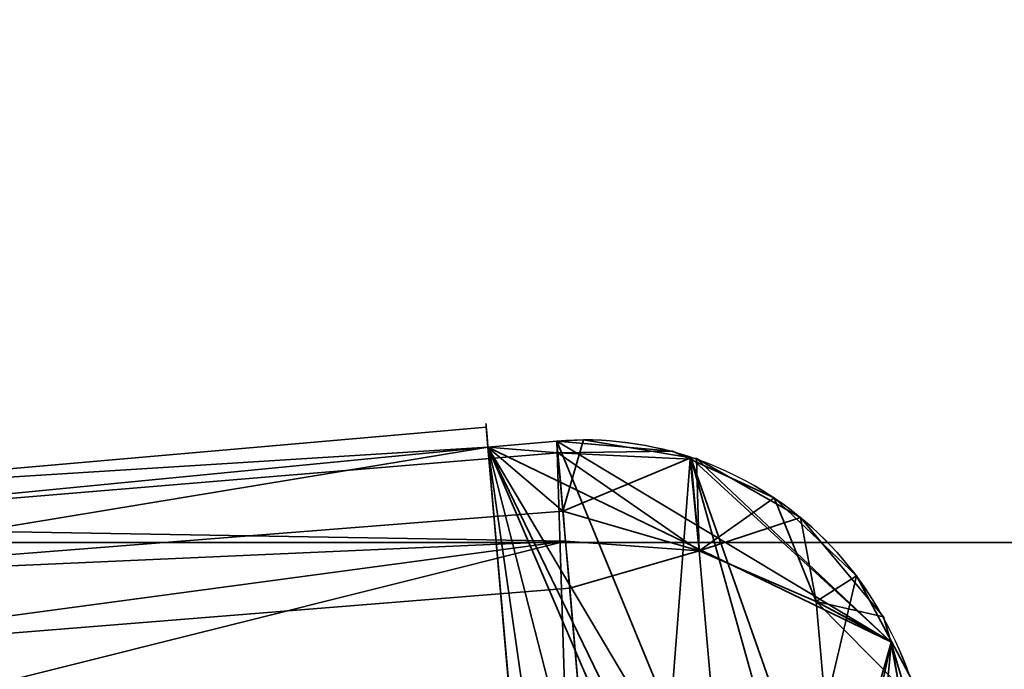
# Model space of a CAD drawing. Header units: millimetres. Extents: x -603 to 3703, y -115 to 249.
# Tile 406 of 656: x 414.69 to 421.81, y -14.32 to -9.62. Entities that reach past the tile are written whole.
import ezdxf

# ---------------------------------------------------------------- set-up
doc = ezdxf.new("R2010")
doc.units = ezdxf.units.MM
doc.layers.add('151', color=7, linetype='Continuous', true_color=0xffffff)

# ---------------------------------------------------------------- blocks, each defined once
blk = doc.blocks.new('UG_SURFACE_001')
at = {"layer": '151', "color": 252, "linetype": 'Continuous', "lineweight": 35}
for points in [[(603, -13.4, 2212.25), (603, 230.4, 2212.25), (-603, 230.4, 2212.25), (-603, -13.4, 2212.25)], [(-453, -13.4, 2062.2499), (-453, 230.4, 2062.2499), (453, 230.4, 2062.2499), (453, -13.4, 2062.2499)], [(603, -13.4, 2212.25), (-603, -13.4, 2212.25), (-453, -13.4, 2062.2499), (453, -13.4, 2062.2499)]]:
    blk.add_3dface(points, dxfattribs=at)
blk = doc.blocks.new('UG_SURFACE_022')
at = {"layer": '151', "color": 35, "linetype": 'Continuous', "lineweight": 35}
for points in [[(412.1833, -13.0793, 140.5139), (418.0608, -12.5651, 140.5139), (418.0735, -12.7102, 139.75)], [(418.0735, -12.7102, 142.25), (418.0608, -12.5651, 140.5139), (412.1833, -13.0793, 140.5139)], [(412.1833, -13.0793, 1294.5139), (418.0608, -12.5651, 1294.5139), (418.0735, -12.7102, 1293.75)], [(418.0735, -12.7102, 1296.25), (418.0608, -12.5651, 1294.5139), (412.1833, -13.0793, 1294.5139)], [(412.1833, -13.0793, 717.5139), (418.0608, -12.5651, 717.5139), (418.0735, -12.7102, 716.75)], [(418.0735, -12.7102, 719.25), (418.0608, -12.5651, 717.5139), (412.1833, -13.0793, 717.5139)], [(412.1833, -13.0793, 1871.514), (418.0608, -12.5651, 1871.514), (418.0735, -12.7102, 1870.75)], [(418.0735, -12.7102, 1873.25), (418.0608, -12.5651, 1871.514), (412.1833, -13.0793, 1871.514)], [(418.0608, -12.5651, 140.5139), (418.0735, -12.7102, 142.25), (418.8542, -21.6338, 142.25), (418.8669, -21.779, 140.5139)], [(418.8669, -21.779, 140.5139), (418.8542, -21.6338, 139.75), (418.0735, -12.7102, 139.75), (418.0608, -12.5651, 140.5139)], [(418.0608, -12.5651, 1294.5139), (418.0735, -12.7102, 1296.25), (418.8542, -21.6338, 1296.25), (418.8669, -21.779, 1294.5139)], [(418.8669, -21.779, 1294.5139), (418.8542, -21.6338, 1293.75), (418.0735, -12.7102, 1293.75), (418.0608, -12.5651, 1294.5139)], [(418.0608, -12.5651, 717.5139), (418.0735, -12.7102, 719.25), (418.8542, -21.6338, 719.25), (418.8669, -21.779, 717.5139)], [(418.8669, -21.779, 717.5139), (418.8542, -21.6338, 716.75), (418.0735, -12.7102, 716.75), (418.0608, -12.5651, 717.5139)], [(418.0608, -12.5651, 1871.514), (418.0735, -12.7102, 1873.25), (418.8542, -21.6338, 1873.25), (418.8669, -21.779, 1871.514)], [(418.8669, -21.779, 1871.514), (418.8542, -21.6338, 1870.75), (418.0735, -12.7102, 1870.75), (418.0608, -12.5651, 1871.514)], [(418.5789, -12.7506, 142.4234), (418.5716, -12.6666, 142.25), (418.0735, -12.7102, 142.25)], [(418.0735, -12.7102, 139.75), (418.5716, -12.6666, 139.75), (418.6159, -13.1734, 138.7026)], [(418.5716, -12.6666, 139.75), (418.0735, -12.7102, 139.75), (421.4839, -19.7427, 139.75)], [(418.8542, -21.6338, 142.25), (418.0735, -12.7102, 142.25), (418.5716, -12.6666, 142.25)], [(418.5789, -12.7506, 1296.4234), (418.5716, -12.6666, 1296.25), (418.0735, -12.7102, 1296.25)], [(418.0735, -12.7102, 1293.75), (418.5716, -12.6666, 1293.75), (418.6159, -13.1734, 1292.7027)], [(418.5716, -12.6666, 1293.75), (418.0735, -12.7102, 1293.75), (420.9869, -14.1183, 1293.75)], [(418.8542, -21.6338, 1296.25), (418.0735, -12.7102, 1296.25), (418.5716, -12.6666, 1296.25)], [(418.5789, -12.7506, 719.4234), (418.5716, -12.6666, 719.25), (418.0735, -12.7102, 719.25)], [(418.0735, -12.7102, 716.75), (418.5716, -12.6666, 716.75), (418.6159, -13.1734, 715.7026)], [(418.5716, -12.6666, 716.75), (418.0735, -12.7102, 716.75), (420.9869, -14.1183, 716.75)], [(418.8542, -21.6338, 719.25), (418.0735, -12.7102, 719.25), (418.5716, -12.6666, 719.25)], [(418.5789, -12.7506, 1873.4235), (418.5716, -12.6666, 1873.25), (418.0735, -12.7102, 1873.25)], [(418.0735, -12.7102, 1870.75), (418.5716, -12.6666, 1870.75), (418.6159, -13.1734, 1869.7026)], [(418.5716, -12.6666, 1870.75), (418.0735, -12.7102, 1870.75), (420.9869, -14.1183, 1870.75)], [(418.8542, -21.6338, 1873.25), (418.0735, -12.7102, 1873.25), (418.5716, -12.6666, 1873.25)], [(421.4839, -19.7427, 139.75), (419.5409, -12.7869, 139.75), (418.7651, -12.6575, 139.75), (418.5716, -12.6666, 139.75)], [(418.6159, -13.1734, 138.7026), (418.5716, -12.6666, 139.75), (418.7651, -12.6575, 139.75)], [(420.9869, -14.1183, 1293.75), (419.5409, -12.7869, 1293.75), (418.7651, -12.6575, 1293.75), (418.5716, -12.6666, 1293.75)], [(418.6159, -13.1734, 1292.7027), (418.5716, -12.6666, 1293.75), (418.7651, -12.6575, 1293.75)], [(420.9869, -14.1183, 716.75), (419.5409, -12.7869, 716.75), (418.7651, -12.6575, 716.75), (418.5716, -12.6666, 716.75)], [(418.6159, -13.1734, 715.7026), (418.5716, -12.6666, 716.75), (418.7651, -12.6575, 716.75)], [(420.9869, -14.1183, 1870.75), (419.5409, -12.7869, 1870.75), (418.7651, -12.6575, 1870.75), (418.5716, -12.6666, 1870.75)], [(418.6159, -13.1734, 1869.7026), (418.5716, -12.6666, 1870.75), (418.7651, -12.6575, 1870.75)], [(418.5716, -12.6666, 142.25), (419.4067, -12.7399, 142.25), (419.5347, -12.7984, 142.25), (418.8542, -21.6338, 142.25)], [(419.4067, -12.7399, 142.25), (418.5716, -12.6666, 142.25), (418.5789, -12.7506, 142.4234)], [(418.5716, -12.6666, 1296.25), (419.4067, -12.7399, 1296.25), (419.5347, -12.7984, 1296.25), (418.8542, -21.6338, 1296.25)], [(419.4067, -12.7399, 1296.25), (418.5716, -12.6666, 1296.25), (418.5789, -12.7506, 1296.4234)], [(418.5716, -12.6666, 719.25), (419.4067, -12.7399, 719.25), (419.5347, -12.7984, 719.25), (418.8542, -21.6338, 719.25)], [(419.4067, -12.7399, 719.25), (418.5716, -12.6666, 719.25), (418.5789, -12.7506, 719.4234)], [(418.5716, -12.6666, 1873.25), (419.4067, -12.7399, 1873.25), (419.5347, -12.7984, 1873.25), (418.8542, -21.6338, 1873.25)], [(419.4067, -12.7399, 1873.25), (418.5716, -12.6666, 1873.25), (418.5789, -12.7506, 1873.4235)], [(418.6159, -13.1734, 138.7026), (418.7651, -12.6575, 139.75), (419.5409, -12.7869, 139.75)], [(418.6159, -13.1734, 1292.7027), (418.7651, -12.6575, 1293.75), (419.5409, -12.7869, 1293.75)], [(418.6159, -13.1734, 715.7026), (418.7651, -12.6575, 716.75), (419.5409, -12.7869, 716.75)], [(418.6159, -13.1734, 1869.7026), (418.7651, -12.6575, 1870.75), (419.5409, -12.7869, 1870.75)], [(412.1833, -13.0793, 140.5139), (412.2009, -13.2807, 142.4369), (418.0735, -12.7102, 142.25)], [(418.0735, -12.7102, 139.75), (412.2353, -13.6745, 138.675), (412.1833, -13.0793, 140.5139)], [(412.1833, -13.0793, 1294.5139), (412.2009, -13.2807, 1296.4369), (418.0735, -12.7102, 1296.25)], [(418.0735, -12.7102, 1293.75), (412.2353, -13.6745, 1292.675), (412.1833, -13.0793, 1294.5139)], [(412.1833, -13.0793, 717.5139), (412.2009, -13.2807, 719.4369), (418.0735, -12.7102, 719.25)], [(418.0735, -12.7102, 716.75), (412.2353, -13.6745, 715.675), (412.1833, -13.0793, 717.5139)], [(412.1833, -13.0793, 1871.514), (412.2009, -13.2807, 1873.4369), (418.0735, -12.7102, 1873.25)], [(418.0735, -12.7102, 1870.75), (412.2353, -13.6745, 1869.675), (412.1833, -13.0793, 1871.514)], [(418.0735, -12.7102, 142.25), (412.2009, -13.2807, 142.4369), (418.5789, -12.7506, 142.4234)], [(418.0735, -12.7102, 1296.25), (412.2009, -13.2807, 1296.4369), (418.5789, -12.7506, 1296.4234)], [(418.0735, -12.7102, 719.25), (412.2009, -13.2807, 719.4369), (418.5789, -12.7506, 719.4234)], [(418.0735, -12.7102, 1873.25), (412.2009, -13.2807, 1873.4369), (418.5789, -12.7506, 1873.4235)], [(418.6159, -13.1734, 138.7026), (412.2353, -13.6745, 138.675), (418.0735, -12.7102, 139.75)], [(418.6159, -13.1734, 1292.7027), (412.2353, -13.6745, 1292.675), (418.0735, -12.7102, 1293.75)], [(418.6159, -13.1734, 715.7026), (412.2353, -13.6745, 715.675), (418.0735, -12.7102, 716.75)], [(418.6159, -13.1734, 1869.7026), (412.2353, -13.6745, 1869.675), (418.0735, -12.7102, 1870.75)], [(418.0735, -12.7102, 139.75), (420.2779, -21.2932, 139.75), (420.829, -20.9134, 139.75), (421.3169, -20.254, 139.75)], [(418.0735, -12.7102, 139.75), (418.8542, -21.6338, 139.75), (419.3523, -21.5902, 139.75)], [(419.3523, -21.5902, 139.75), (420.162, -21.3731, 139.75), (420.2779, -21.2932, 139.75), (418.0735, -12.7102, 139.75)], [(421.3169, -20.254, 139.75), (421.4839, -19.7427, 139.75), (418.0735, -12.7102, 139.75)], [(418.0735, -12.7102, 1293.75), (421.4839, -19.7427, 1293.75), (421.5796, -19.4497, 1293.75), (421.6049, -18.6532, 1293.75)], [(418.0735, -12.7102, 1293.75), (420.2779, -21.2932, 1293.75), (420.829, -20.9134, 1293.75), (421.3169, -20.254, 1293.75)], [(421.3169, -20.254, 1293.75), (421.4839, -19.7427, 1293.75), (418.0735, -12.7102, 1293.75)], [(418.0735, -12.7102, 1293.75), (418.8542, -21.6338, 1293.75), (419.3523, -21.5902, 1293.75)], [(419.3523, -21.5902, 1293.75), (420.162, -21.3731, 1293.75), (420.2779, -21.2932, 1293.75), (418.0735, -12.7102, 1293.75)], [(421.6049, -18.6532, 1293.75), (421.3, -15.1679, 1293.75), (420.9869, -14.1183, 1293.75), (418.0735, -12.7102, 1293.75)], [(418.0735, -12.7102, 716.75), (421.4839, -19.7427, 716.75), (421.5796, -19.4497, 716.75), (421.6049, -18.6532, 716.75)], [(418.0735, -12.7102, 716.75), (420.2779, -21.2932, 716.75), (420.829, -20.9134, 716.75), (421.3169, -20.254, 716.75)], [(418.0735, -12.7102, 716.75), (418.8542, -21.6338, 716.75), (419.3523, -21.5902, 716.75)], [(421.6049, -18.6532, 716.75), (421.3, -15.1679, 716.75), (420.9869, -14.1183, 716.75), (418.0735, -12.7102, 716.75)], [(419.3523, -21.5902, 716.75), (420.162, -21.3731, 716.75), (420.2779, -21.2932, 716.75), (418.0735, -12.7102, 716.75)], [(421.3169, -20.254, 716.75), (421.4839, -19.7427, 716.75), (418.0735, -12.7102, 716.75)], [(418.0735, -12.7102, 1870.75), (421.4839, -19.7427, 1870.75), (421.5796, -19.4497, 1870.75), (421.6049, -18.6532, 1870.75)], [(418.0735, -12.7102, 1870.75), (420.2779, -21.2932, 1870.75), (420.829, -20.9134, 1870.75), (421.3169, -20.254, 1870.75)], [(421.3169, -20.254, 1870.75), (421.4839, -19.7427, 1870.75), (418.0735, -12.7102, 1870.75)], [(418.0735, -12.7102, 1870.75), (418.8542, -21.6338, 1870.75), (419.3523, -21.5902, 1870.75)], [(419.3523, -21.5902, 1870.75), (420.162, -21.3731, 1870.75), (420.2779, -21.2932, 1870.75), (418.0735, -12.7102, 1870.75)], [(421.6049, -18.6532, 1870.75), (421.3, -15.1679, 1870.75), (420.9869, -14.1183, 1870.75), (418.0735, -12.7102, 1870.75)], [(418.5789, -12.7506, 142.4234), (419.5347, -12.7984, 142.25), (419.4067, -12.7399, 142.25)], [(418.5789, -12.7506, 1296.4234), (419.5347, -12.7984, 1296.25), (419.4067, -12.7399, 1296.25)], [(418.5789, -12.7506, 719.4234), (419.5347, -12.7984, 719.25), (419.4067, -12.7399, 719.25)], [(418.5789, -12.7506, 1873.4235), (419.5347, -12.7984, 1873.25), (419.4067, -12.7399, 1873.25)], [(418.635, -13.3911, 143.7473), (418.5789, -12.7506, 142.4234), (412.2009, -13.2807, 142.4369)], [(418.635, -13.3911, 1297.7473), (418.5789, -12.7506, 1296.4234), (412.2009, -13.2807, 1296.4369)], [(418.635, -13.3911, 720.7473), (418.5789, -12.7506, 719.4234), (412.2009, -13.2807, 719.4369)], [(418.635, -13.3911, 1874.7473), (418.5789, -12.7506, 1873.4235), (412.2009, -13.2807, 1873.4369)], [(419.6014, -13.4606, 143.6349), (419.5347, -12.7984, 142.25), (418.5789, -12.7506, 142.4234)], [(418.5789, -12.7506, 142.4234), (418.635, -13.3911, 143.7473), (419.6014, -13.4606, 143.6349)], [(419.6014, -13.4606, 1297.6348), (419.5347, -12.7984, 1296.25), (418.5789, -12.7506, 1296.4234)], [(418.5789, -12.7506, 1296.4234), (418.635, -13.3911, 1297.7473), (419.6014, -13.4606, 1297.6348)], [(419.6014, -13.4606, 720.6349), (419.5347, -12.7984, 719.25), (418.5789, -12.7506, 719.4234)], [(418.5789, -12.7506, 719.4234), (418.635, -13.3911, 720.7473), (419.6014, -13.4606, 720.6349)], [(419.6014, -13.4606, 1874.6349), (419.5347, -12.7984, 1873.25), (418.5789, -12.7506, 1873.4235)], [(418.5789, -12.7506, 1873.4235), (418.635, -13.3911, 1874.7473), (419.6014, -13.4606, 1874.6349)], [(419.5409, -12.7869, 139.75), (419.6014, -13.4606, 138.3651), (418.6159, -13.1734, 138.7026)], [(419.5409, -12.7869, 1293.75), (419.6014, -13.4606, 1292.3651), (418.6159, -13.1734, 1292.7027)], [(419.5409, -12.7869, 716.75), (419.6014, -13.4606, 715.3651), (418.6159, -13.1734, 715.7026)], [(419.5409, -12.7869, 1870.75), (419.6014, -13.4606, 1869.3651), (418.6159, -13.1734, 1869.7026)], [(418.8542, -21.6338, 142.25), (419.5347, -12.7984, 142.25), (420.1434, -13.0768, 142.25), (420.7384, -13.6414, 142.25)], [(418.8542, -21.6338, 1296.25), (419.5347, -12.7984, 1296.25), (420.1434, -13.0768, 1296.25), (420.7384, -13.6414, 1296.25)], [(418.8542, -21.6338, 719.25), (419.5347, -12.7984, 719.25), (420.1434, -13.0768, 719.25), (420.7384, -13.6414, 719.25)], [(418.8542, -21.6338, 1873.25), (419.5347, -12.7984, 1873.25), (420.1434, -13.0768, 1873.25), (420.7384, -13.6414, 1873.25)], [(420.1434, -13.0768, 142.25), (419.5347, -12.7984, 142.25), (419.6014, -13.4606, 143.6349)], [(420.1434, -13.0768, 1296.25), (419.5347, -12.7984, 1296.25), (419.6014, -13.4606, 1297.6348)], [(420.1434, -13.0768, 719.25), (419.5347, -12.7984, 719.25), (419.6014, -13.4606, 720.6349)], [(420.1434, -13.0768, 1873.25), (419.5347, -12.7984, 1873.25), (419.6014, -13.4606, 1874.6349)], [(419.5409, -12.7869, 139.75), (421.4839, -19.7427, 139.75), (421.5796, -19.4497, 139.75), (421.6049, -18.6532, 139.75)], [(421.6049, -18.6532, 139.75), (421.3, -15.1679, 139.75), (420.9869, -14.1183, 139.75), (419.5409, -12.7869, 139.75)], [(419.5803, -12.7935, 139.75), (419.5409, -12.7869, 139.75), (420.9869, -14.1183, 139.75)], [(419.6014, -13.4606, 138.3651), (419.5409, -12.7869, 139.75), (419.5803, -12.7935, 139.75)], [(419.5803, -12.7935, 1293.75), (419.5409, -12.7869, 1293.75), (420.9869, -14.1183, 1293.75)], [(419.6014, -13.4606, 1292.3651), (419.5409, -12.7869, 1293.75), (419.5803, -12.7935, 1293.75)], [(419.5803, -12.7935, 716.75), (419.5409, -12.7869, 716.75), (420.9869, -14.1183, 716.75)], [(419.6014, -13.4606, 715.3651), (419.5409, -12.7869, 716.75), (419.5803, -12.7935, 716.75)], [(419.5803, -12.7935, 1870.75), (419.5409, -12.7869, 1870.75), (420.9869, -14.1183, 1870.75)], [(419.6014, -13.4606, 1869.3651), (419.5409, -12.7869, 1870.75), (419.5803, -12.7935, 1870.75)], [(420.9869, -14.1183, 139.75), (420.9327, -13.9368, 139.75), (420.334, -13.2195, 139.75), (419.5803, -12.7935, 139.75)], [(419.6014, -13.4606, 138.3651), (419.5803, -12.7935, 139.75), (420.334, -13.2195, 139.75)], [(420.9869, -14.1183, 1293.75), (420.9327, -13.9368, 1293.75), (420.334, -13.2195, 1293.75), (419.5803, -12.7935, 1293.75)], [(419.6014, -13.4606, 1292.3651), (419.5803, -12.7935, 1293.75), (420.334, -13.2195, 1293.75)], [(420.9869, -14.1183, 716.75), (420.9327, -13.9368, 716.75), (420.334, -13.2195, 716.75), (419.5803, -12.7935, 716.75)], [(419.6014, -13.4606, 715.3651), (419.5803, -12.7935, 716.75), (420.334, -13.2195, 716.75)], [(420.9869, -14.1183, 1870.75), (420.9327, -13.9368, 1870.75), (420.334, -13.2195, 1870.75), (419.5803, -12.7935, 1870.75)], [(419.6014, -13.4606, 1869.3651), (419.5803, -12.7935, 1870.75), (420.334, -13.2195, 1870.75)], [(419.6014, -13.4606, 143.6349), (420.4475, -13.8255, 143.3147), (420.1434, -13.0768, 142.25)], [(419.6014, -13.4606, 1297.6348), (420.4475, -13.8255, 1297.3146), (420.1434, -13.0768, 1296.25)], [(419.6014, -13.4606, 720.6349), (420.4475, -13.8255, 720.3147), (420.1434, -13.0768, 719.25)], [(419.6014, -13.4606, 1874.6349), (420.4475, -13.8255, 1874.3147), (420.1434, -13.0768, 1873.25)], [(420.7384, -13.6414, 142.25), (420.1434, -13.0768, 142.25), (420.4475, -13.8255, 143.3147)], [(420.7384, -13.6414, 1296.25), (420.1434, -13.0768, 1296.25), (420.4475, -13.8255, 1297.3146)], [(420.7384, -13.6414, 719.25), (420.1434, -13.0768, 719.25), (420.4475, -13.8255, 720.3147)], [(420.7384, -13.6414, 1873.25), (420.1434, -13.0768, 1873.25), (420.4475, -13.8255, 1874.3147)], [(412.2353, -13.6745, 138.675), (418.6159, -13.1734, 138.7026), (418.635, -13.3911, 138.2527)], [(412.2353, -13.6745, 1292.675), (418.6159, -13.1734, 1292.7027), (418.635, -13.3911, 1292.2527)], [(412.2353, -13.6745, 715.675), (418.6159, -13.1734, 715.7026), (418.635, -13.3911, 715.2527)], [(412.2353, -13.6745, 1869.675), (418.6159, -13.1734, 1869.7026), (418.635, -13.3911, 1869.2527)], [(419.6014, -13.4606, 138.3651), (418.635, -13.3911, 138.2527), (418.6159, -13.1734, 138.7026)], [(419.6014, -13.4606, 1292.3651), (418.635, -13.3911, 1292.2527), (418.6159, -13.1734, 1292.7027)], [(419.6014, -13.4606, 715.3651), (418.635, -13.3911, 715.2527), (418.6159, -13.1734, 715.7026)], [(419.6014, -13.4606, 1869.3651), (418.635, -13.3911, 1869.2527), (418.6159, -13.1734, 1869.7026)], [(420.334, -13.2195, 139.75), (420.4475, -13.8255, 138.6853), (419.6014, -13.4606, 138.3651)], [(420.334, -13.2195, 1293.75), (420.4475, -13.8255, 1292.6853), (419.6014, -13.4606, 1292.3651)], [(420.334, -13.2195, 716.75), (420.4475, -13.8255, 715.6853), (419.6014, -13.4606, 715.3651)], [(420.334, -13.2195, 1870.75), (420.4475, -13.8255, 1869.6853), (419.6014, -13.4606, 1869.3651)], [(420.4475, -13.8255, 138.6853), (420.334, -13.2195, 139.75), (420.9327, -13.9368, 139.75)], [(420.4475, -13.8255, 1292.6853), (420.334, -13.2195, 1293.75), (420.9327, -13.9368, 1293.75)], [(420.4475, -13.8255, 715.6853), (420.334, -13.2195, 716.75), (420.9327, -13.9368, 716.75)], [(420.4475, -13.8255, 1869.6853), (420.334, -13.2195, 1870.75), (420.9327, -13.9368, 1870.75)], [(412.2009, -13.2807, 142.4369), (412.2851, -14.2438, 144.1115), (418.635, -13.3911, 143.7473)], [(412.2009, -13.2807, 1296.4369), (412.2851, -14.2438, 1298.1114), (418.635, -13.3911, 1297.7473)], [(412.2009, -13.2807, 719.4369), (412.2851, -14.2438, 721.1115), (418.635, -13.3911, 720.7473)], [(412.2009, -13.2807, 1873.4369), (412.2851, -14.2438, 1875.1115), (418.635, -13.3911, 1874.7473)], [(412.3481, -14.9634, 137.2381), (412.2353, -13.6745, 138.675), (418.635, -13.3911, 138.2527)], [(412.3481, -14.9634, 1291.2381), (412.2353, -13.6745, 1292.675), (418.635, -13.3911, 1292.2527)], [(412.3481, -14.9634, 714.238), (412.2353, -13.6745, 715.675), (418.635, -13.3911, 715.2527)], [(412.3481, -14.9634, 1868.2381), (412.2353, -13.6745, 1869.675), (418.635, -13.3911, 1869.2527)], [(412.2851, -14.2438, 144.1115), (418.6646, -13.7296, 144.0645), (418.635, -13.3911, 143.7473)], [(412.2851, -14.2438, 1298.1114), (418.6646, -13.7296, 1298.0645), (418.635, -13.3911, 1297.7473)], [(412.2851, -14.2438, 721.1115), (418.6646, -13.7296, 721.0645), (418.635, -13.3911, 720.7473)], [(412.2851, -14.2438, 1875.1115), (418.6646, -13.7296, 1875.0645), (418.635, -13.3911, 1874.7473)], [(418.635, -13.3911, 138.2527), (418.7265, -14.4374, 137.2723), (412.3481, -14.9634, 137.2381)], [(418.635, -13.3911, 1292.2527), (418.7265, -14.4374, 1291.2723), (412.3481, -14.9634, 1291.2381)], [(418.635, -13.3911, 715.2527), (418.7265, -14.4374, 714.2723), (412.3481, -14.9634, 714.238)], [(418.635, -13.3911, 1869.2527), (418.7265, -14.4374, 1868.2723), (412.3481, -14.9634, 1868.2381)], [(418.7265, -14.4374, 137.2723), (418.635, -13.3911, 138.2527), (419.6014, -13.4606, 138.3651), (419.7075, -14.673, 137.2292)], [(419.6014, -13.4606, 143.6349), (418.635, -13.3911, 143.7473), (418.6646, -13.7296, 144.0645)], [(418.7265, -14.4374, 1291.2723), (418.635, -13.3911, 1292.2527), (419.6014, -13.4606, 1292.3651), (419.7075, -14.673, 1291.2291)], [(419.6014, -13.4606, 1297.6348), (418.635, -13.3911, 1297.7473), (418.6646, -13.7296, 1298.0645)], [(418.7265, -14.4374, 714.2723), (418.635, -13.3911, 715.2527), (419.6014, -13.4606, 715.3651), (419.7075, -14.673, 714.2292)], [(419.6014, -13.4606, 720.6349), (418.635, -13.3911, 720.7473), (418.6646, -13.7296, 721.0645)], [(418.7265, -14.4374, 1868.2723), (418.635, -13.3911, 1869.2527), (419.6014, -13.4606, 1869.3651), (419.7075, -14.673, 1868.2292)], [(419.6014, -13.4606, 1874.6349), (418.635, -13.3911, 1874.7473), (418.6646, -13.7296, 1875.0645)], [(418.6646, -13.7296, 144.0645), (418.7455, -14.6551, 144.9317), (419.7075, -14.673, 144.7708), (419.6014, -13.4606, 143.6349)], [(418.6646, -13.7296, 1298.0645), (418.7455, -14.6551, 1298.9317), (419.7075, -14.673, 1298.7708), (419.6014, -13.4606, 1297.6348)], [(418.6646, -13.7296, 721.0645), (418.7455, -14.6551, 721.9317), (419.7075, -14.673, 721.7708), (419.6014, -13.4606, 720.6349)], [(418.6646, -13.7296, 1875.0645), (418.7455, -14.6551, 1875.9317), (419.7075, -14.673, 1875.7708), (419.6014, -13.4606, 1874.6349)], [(419.7075, -14.673, 137.2292), (419.6014, -13.4606, 138.3651), (420.4475, -13.8255, 138.6853), (420.5407, -14.8905, 137.6874)], [(419.6014, -13.4606, 143.6349), (419.7075, -14.673, 144.7708), (420.5407, -14.8905, 144.3126), (420.4475, -13.8255, 143.3147)], [(419.7075, -14.673, 1291.2291), (419.6014, -13.4606, 1292.3651), (420.4475, -13.8255, 1292.6853), (420.5407, -14.8905, 1291.6874)], [(419.6014, -13.4606, 1297.6348), (419.7075, -14.673, 1298.7708), (420.5407, -14.8905, 1298.3125), (420.4475, -13.8255, 1297.3146)], [(419.7075, -14.673, 714.2292), (419.6014, -13.4606, 715.3651), (420.4475, -13.8255, 715.6853), (420.5407, -14.8905, 714.6874)], [(419.6014, -13.4606, 720.6349), (419.7075, -14.673, 721.7708), (420.5407, -14.8905, 721.3126), (420.4475, -13.8255, 720.3147)], [(419.7075, -14.673, 1868.2292), (419.6014, -13.4606, 1869.3651), (420.4475, -13.8255, 1869.6853), (420.5407, -14.8905, 1868.6874)], [(419.6014, -13.4606, 1874.6349), (419.7075, -14.673, 1875.7708), (420.5407, -14.8905, 1875.3126), (420.4475, -13.8255, 1874.3147)], [(420.7384, -13.6414, 142.25), (420.9916, -14.116, 142.25), (418.8542, -21.6338, 142.25)], [(420.7384, -13.6414, 1296.25), (420.9916, -14.116, 1296.25), (418.8542, -21.6338, 1296.25)], [(420.7384, -13.6414, 719.25), (420.9916, -14.116, 719.25), (418.8542, -21.6338, 719.25)], [(420.7384, -13.6414, 1873.25), (420.9916, -14.116, 1873.25), (418.8542, -21.6338, 1873.25)], [(420.9916, -14.116, 142.25), (420.7384, -13.6414, 142.25), (420.4475, -13.8255, 143.3147)], [(420.9916, -14.116, 1296.25), (420.7384, -13.6414, 1296.25), (420.4475, -13.8255, 1297.3146)], [(420.9916, -14.116, 719.25), (420.7384, -13.6414, 719.25), (420.4475, -13.8255, 720.3147)], [(420.9916, -14.116, 1873.25), (420.7384, -13.6414, 1873.25), (420.4475, -13.8255, 1874.3147)], [(418.7455, -14.6551, 144.9317), (418.6646, -13.7296, 144.0645), (412.2851, -14.2438, 144.1115)], [(418.7455, -14.6551, 1298.9317), (418.6646, -13.7296, 1298.0645), (412.2851, -14.2438, 1298.1114)], [(418.7455, -14.6551, 721.9317), (418.6646, -13.7296, 721.0645), (412.2851, -14.2438, 721.1115)], [(418.7455, -14.6551, 1875.9317), (418.6646, -13.7296, 1875.0645), (412.2851, -14.2438, 1875.1115)], [(420.4475, -13.8255, 138.6853), (420.9327, -13.9368, 139.75), (420.9869, -14.1183, 139.75)], [(420.9869, -14.1183, 139.75), (421.0444, -14.4302, 139.1645), (420.4475, -13.8255, 138.6853)], [(420.5407, -14.8905, 137.6874), (420.4475, -13.8255, 138.6853), (421.0444, -14.4302, 139.1645), (421.1183, -15.2747, 138.3732)], [(420.4475, -13.8255, 143.3147), (421.0444, -14.4302, 142.8355), (420.9916, -14.116, 142.25)], [(420.4475, -13.8255, 143.3147), (420.5407, -14.8905, 144.3126), (421.1183, -15.2747, 143.6268), (421.0444, -14.4302, 142.8355)], [(420.4475, -13.8255, 1292.6853), (420.9327, -13.9368, 1293.75), (420.9869, -14.1183, 1293.75)], [(420.9869, -14.1183, 1293.75), (421.0444, -14.4302, 1293.1645), (420.4475, -13.8255, 1292.6853)], [(420.5407, -14.8905, 1291.6874), (420.4475, -13.8255, 1292.6853), (421.0444, -14.4302, 1293.1645), (421.1183, -15.2747, 1292.3732)], [(420.4475, -13.8255, 1297.3146), (421.0444, -14.4302, 1296.8355), (420.9916, -14.116, 1296.25)], [(420.4475, -13.8255, 1297.3146), (420.5407, -14.8905, 1298.3125), (421.1183, -15.2747, 1297.6269), (421.0444, -14.4302, 1296.8355)], [(420.4475, -13.8255, 715.6853), (420.9327, -13.9368, 716.75), (420.9869, -14.1183, 716.75)], [(420.9869, -14.1183, 716.75), (421.0444, -14.4302, 716.1645), (420.4475, -13.8255, 715.6853)], [(420.5407, -14.8905, 714.6874), (420.4475, -13.8255, 715.6853), (421.0444, -14.4302, 716.1645), (421.1183, -15.2747, 715.3732)], [(420.4475, -13.8255, 720.3147), (421.0444, -14.4302, 719.8355), (420.9916, -14.116, 719.25)], [(420.4475, -13.8255, 720.3147), (420.5407, -14.8905, 721.3126), (421.1183, -15.2747, 720.6268), (421.0444, -14.4302, 719.8355)], [(420.4475, -13.8255, 1869.6853), (420.9327, -13.9368, 1870.75), (420.9869, -14.1183, 1870.75)], [(420.9869, -14.1183, 1870.75), (421.0444, -14.4302, 1870.1645), (420.4475, -13.8255, 1869.6853)], [(420.5407, -14.8905, 1868.6874), (420.4475, -13.8255, 1869.6853), (421.0444, -14.4302, 1870.1645), (421.1183, -15.2747, 1869.3732)], [(420.4475, -13.8255, 1874.3147), (421.0444, -14.4302, 1873.8354), (420.9916, -14.116, 1873.25)], [(420.4475, -13.8255, 1874.3147), (420.5407, -14.8905, 1875.3126), (421.1183, -15.2747, 1874.6269), (421.0444, -14.4302, 1873.8354)], [(419.3523, -21.5902, 142.25), (418.8542, -21.6338, 142.25), (420.9916, -14.116, 142.25)], [(419.3523, -21.5902, 1296.25), (418.8542, -21.6338, 1296.25), (420.9916, -14.116, 1296.25)], [(419.3523, -21.5902, 719.25), (418.8542, -21.6338, 719.25), (420.9916, -14.116, 719.25)], [(419.3523, -21.5902, 1873.25), (418.8542, -21.6338, 1873.25), (420.9916, -14.116, 1873.25)], [(420.9916, -14.116, 142.25), (420.2861, -21.3034, 142.25), (419.5444, -21.5656, 142.25), (419.3523, -21.5902, 142.25)], [(420.9916, -14.116, 1296.25), (420.2861, -21.3034, 1296.25), (419.5444, -21.5656, 1296.25), (419.3523, -21.5902, 1296.25)], [(420.9916, -14.116, 719.25), (420.2861, -21.3034, 719.25), (419.5444, -21.5656, 719.25), (419.3523, -21.5902, 719.25)], [(420.9916, -14.116, 1873.25), (420.2861, -21.3034, 1873.25), (419.5444, -21.5656, 1873.25), (419.3523, -21.5902, 1873.25)], [(420.2861, -21.3034, 142.25), (420.9916, -14.116, 142.25), (421.1367, -14.3879, 142.25), (421.3, -15.1679, 142.25)], [(420.2861, -21.3034, 1296.25), (420.9916, -14.116, 1296.25), (421.1367, -14.3879, 1296.25), (421.3, -15.1679, 1296.25)], [(420.2861, -21.3034, 719.25), (420.9916, -14.116, 719.25), (421.1367, -14.3879, 719.25), (421.3, -15.1679, 719.25)], [(420.2861, -21.3034, 1873.25), (420.9916, -14.116, 1873.25), (421.1367, -14.3879, 1873.25), (421.3, -15.1679, 1873.25)], [(421.0444, -14.4302, 139.1645), (420.9869, -14.1183, 139.75), (421.3, -15.1679, 139.75)], [(421.0444, -14.4302, 1293.1645), (420.9869, -14.1183, 1293.75), (421.3, -15.1679, 1293.75)], [(421.0444, -14.4302, 716.1645), (420.9869, -14.1183, 716.75), (421.3, -15.1679, 716.75)], [(421.0444, -14.4302, 1870.1645), (420.9869, -14.1183, 1870.75), (421.3, -15.1679, 1870.75)], [(421.1367, -14.3879, 142.25), (420.9916, -14.116, 142.25), (421.0444, -14.4302, 142.8355)], [(421.1367, -14.3879, 1296.25), (420.9916, -14.116, 1296.25), (421.0444, -14.4302, 1296.8355)], [(421.1367, -14.3879, 719.25), (420.9916, -14.116, 719.25), (421.0444, -14.4302, 719.8355)], [(421.1367, -14.3879, 1873.25), (420.9916, -14.116, 1873.25), (421.0444, -14.4302, 1873.8354)], [(412.2851, -14.2438, 144.1115), (412.4215, -15.8021, 145.248), (418.7455, -14.6551, 144.9317)], [(412.2851, -14.2438, 1298.1114), (412.4215, -15.8021, 1299.248), (418.7455, -14.6551, 1298.9317)], [(412.2851, -14.2438, 721.1115), (412.4215, -15.8021, 722.248), (418.7455, -14.6551, 721.9317)], [(412.2851, -14.2438, 1875.1115), (412.4215, -15.8021, 1876.248), (418.7455, -14.6551, 1875.9317)]]:
    blk.add_3dface(points, dxfattribs=at)
blk = doc.blocks.new('UG_SURFACE_111')
at = {"layer": '151', "color": 252, "linetype": 'Continuous', "lineweight": 35}
for points in [[(-468, -13.4, 2077.25), (468, -13.4, 2077.25), (466.5, -13.4, 2075.7501), (-466.5, -13.4, 2075.7501)], [(-468, -13.4, 2077.25), (-468, -30.32, 2077.25), (468, -30.32, 2077.25), (468, -13.4, 2077.25)], [(-466.5, -13.4, 2075.7501), (466.5, -13.4, 2075.7501), (466.5, -30.32, 2075.7501), (-466.5, -30.32, 2075.7501)]]:
    blk.add_3dface(points, dxfattribs=at)

msp = doc.modelspace()

# ---------------------------------------------------------------- linework, layer by layer
at = {"layer": '151', "color": 251, "linetype": 'Continuous', "lineweight": -3, "true_color": 0x636466}
for p, q in [((418.5716, -12.6666, 142.25), (418.0735, -12.7102, 142.25)), ((418.5716, -12.6666, 139.75), (418.0735, -12.7102, 139.75)), ((418.5716, -12.6666, 1293.75), (418.0735, -12.7102, 1293.75)), ((418.5716, -12.6666, 1296.25), (418.0735, -12.7102, 1296.25)), ((418.5716, -12.6666, 716.75), (418.0735, -12.7102, 716.75)), ((418.5716, -12.6666, 719.25), (418.0735, -12.7102, 719.25)), ((418.5716, -12.6666, 1873.25), (418.0735, -12.7102, 1873.25)), ((418.5716, -12.6666, 1870.75), (418.0735, -12.7102, 1870.75)), ((418.0735, -12.7102, 139.75), (418.8542, -21.6338, 139.75)), ((418.8542, -21.6338, 142.25), (418.0735, -12.7102, 142.25)), ((418.8542, -21.6338, 1296.25), (418.0735, -12.7102, 1296.25)), ((418.0735, -12.7102, 1293.75), (418.8542, -21.6338, 1293.75)), ((418.0735, -12.7102, 716.75), (418.8542, -21.6338, 716.75)), ((418.8542, -21.6338, 719.25), (418.0735, -12.7102, 719.25)), ((418.0735, -12.7102, 1870.75), (418.8542, -21.6338, 1870.75)), ((418.8542, -21.6338, 1873.25), (418.0735, -12.7102, 1873.25)), ((603, -13.4, 2212.25), (-603, -13.4, 2212.25)), ((468, -13.4, 2077.25), (-468, -13.4, 2077.25)), ((466.5, -13.4, 2075.75), (-466.5, -13.4, 2075.75)), ((-453, -13.4, 2062.25), (453, -13.4, 2062.25))]:
    msp.add_line(p, q, dxfattribs=at)
at = {"layer": '151', "color": 251, "linetype": 'Continuous', "lineweight": -3, "true_color": 0x636466, "extrusion": (0.996195, 0.087156, 0)}
for centre in [(-53.5782, 141, 415.3748), (-53.5782, 1295, 415.3748), (-53.5782, 718, 415.3748), (-53.5782, 1872, 415.3748)]:
    msp.add_arc(centre, 4.65, 344.4061, 15.5939, dxfattribs=at)
at = {"layer": '151', "color": 251, "linetype": 'Continuous', "lineweight": -3, "true_color": 0x636466, "extrusion": (-0.996195, -0.087156, 0)}
for centre, start, end in [((53.5782, 141, -415.8748), 15.5939, 164.4061), ((53.5782, 141, -415.8748), 195.5939, 344.4061), ((53.5782, 1295, -415.8748), 15.5939, 164.4061), ((53.5782, 1295, -415.8748), 195.5939, 344.4061), ((53.5782, 718, -415.8748), 15.5939, 164.4061), ((53.5782, 718, -415.8748), 195.5939, 344.4061), ((53.5782, 1872, -415.8748), 15.5939, 164.4061), ((53.5782, 1872, -415.8748), 195.5939, 344.4061)]:
    msp.add_arc(centre, 4.65, start, end, dxfattribs=at)
at = {"layer": '151', "color": 251, "linetype": 'Continuous', "lineweight": -3, "true_color": 0x636466}
for points in [[(418.5716, -12.6666, 142.25), (419.2622, -12.6062, 142.25), (419.9638, -12.861, 142.25), (420.9586, -13.8032, 142.25), (421.2398, -14.4807, 142.25), (421.3, -15.1679, 142.25)], [(418.5716, -12.6666, 1296.25), (419.2622, -12.6062, 1296.25), (419.9638, -12.861, 1296.25), (420.9586, -13.8032, 1296.25), (421.2398, -14.4807, 1296.25), (421.3, -15.1679, 1296.25)], [(418.5716, -12.6666, 719.25), (419.2622, -12.6062, 719.25), (419.9638, -12.861, 719.25), (420.9586, -13.8032, 719.25), (421.2398, -14.4807, 719.25), (421.3, -15.1679, 719.25)], [(418.5716, -12.6666, 1873.25), (419.2622, -12.6062, 1873.25), (419.9638, -12.861, 1873.25), (420.9586, -13.8032, 1873.25), (421.2398, -14.4807, 1873.25), (421.3, -15.1679, 1873.25)], [(421.3, -15.1679, 139.75), (421.2403, -14.4854, 139.75), (420.9617, -13.807, 139.75), (419.9635, -12.86, 139.75), (419.2572, -12.6067, 139.75), (418.5716, -12.6666, 139.75)], [(421.3, -15.1679, 1293.75), (421.2403, -14.4854, 1293.75), (420.9617, -13.807, 1293.75), (419.9635, -12.86, 1293.75), (419.2572, -12.6067, 1293.75), (418.5716, -12.6666, 1293.75)], [(421.3, -15.1679, 716.75), (421.2403, -14.4854, 716.75), (420.9617, -13.807, 716.75), (419.9635, -12.86, 716.75), (419.2572, -12.6067, 716.75), (418.5716, -12.6666, 716.75)], [(421.3, -15.1679, 1870.75), (421.2403, -14.4854, 1870.75), (420.9617, -13.807, 1870.75), (419.9635, -12.86, 1870.75), (419.2572, -12.6067, 1870.75), (418.5716, -12.6666, 1870.75)]]:
    msp.add_open_spline(points, degree=3, knots=[0, 0, 0, 0, 0.5, 0.5, 1, 1, 1, 1], dxfattribs=at)

# ---------------------------------------------------------------- block references
for name in ['UG_SURFACE_001', 'UG_SURFACE_111', 'UG_SURFACE_022']:
    msp.add_blockref(name, (0, 0), dxfattribs=at)

doc.saveas('drawing.dxf')
